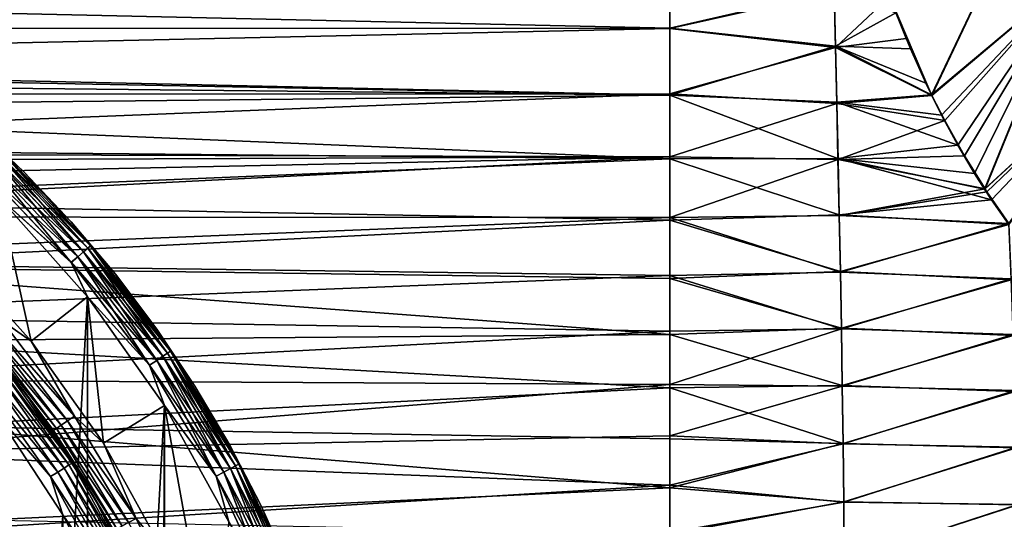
# Model space of a CAD drawing. Header units: millimetres. Extents: x -139 to 106, y -8 to 139.
# Tile 312 of 459: x 11.96 to 25.65, y 77.48 to 84.43. Entities that reach past the tile are written whole.
import ezdxf

# ---------------------------------------------------------------- set-up
doc = ezdxf.new("R2010")
doc.units = ezdxf.units.MM
doc.header["$LTSCALE"] = 53.842063
for name, color, linetype in [('28', 7, 'CONTINUOUS'), ('42', 7, 'CONTINUOUS'), ('497', 7, 'CONTINUOUS'), ('498', 7, 'CONTINUOUS'), ('499', 7, 'CONTINUOUS'), ('501', 7, 'CONTINUOUS'), ('502', 7, 'CONTINUOUS'), ('505', 7, 'CONTINUOUS'), ('507', 7, 'CONTINUOUS'), ('509', 7, 'CONTINUOUS'), ('511', 7, 'CONTINUOUS'), ('88', 7, 'CONTINUOUS'), ('89', 7, 'CONTINUOUS'), ('92', 7, 'CONTINUOUS')]:
    doc.layers.add(name, color=color, linetype=linetype)

msp = doc.modelspace()

# ---------------------------------------------------------------- linework, layer by layer
at = {"layer": '28', "color": 8, "linetype": 'CONTINUOUS'}
for points in [[(-21, 84.315, 20), (21, 85.258, 20), (-21, 85.288, 20), (-21, 84.315, 20)], [(21, 84.309, 20), (21, 85.258, 20), (-21, 84.315, 20), (21, 84.309, 20)], [(-21, 83.382, 20), (21, 84.309, 20), (-21, 84.315, 20), (-21, 83.382, 20)], [(21, 83.396, 20), (21, 84.309, 20), (-21, 83.382, 20), (21, 83.396, 20)], [(0.448, 82.58, 20), (21, 83.396, 20), (-21, 83.382, 20), (0.448, 82.58, 20)], [(21, 82.52, 20), (21, 83.396, 20), (0.448, 82.58, 20), (21, 82.52, 20)], [(1.867, 82.445, 20), (21, 82.52, 20), (0.448, 82.58, 20), (1.867, 82.445, 20)], [(3.265, 82.147, 20), (21, 82.52, 20), (1.867, 82.445, 20), (3.265, 82.147, 20)], [(4.618, 81.688, 20), (21, 82.52, 20), (3.265, 82.147, 20), (4.618, 81.688, 20)], [(21, 81.679, 20), (21, 82.52, 20), (4.618, 81.688, 20), (21, 81.679, 20)], [(5.909, 81.075, 20), (21, 81.679, 20), (4.618, 81.688, 20), (5.909, 81.075, 20)], [(21, 80.871, 20), (21, 81.679, 20), (5.909, 81.075, 20), (21, 80.871, 20)], [(7.12, 80.317, 20), (21, 80.871, 20), (5.909, 81.075, 20), (7.12, 80.317, 20)], [(21, 80.096, 20), (21, 80.871, 20), (7.12, 80.317, 20), (21, 80.096, 20)], [(8.235, 79.424, 20), (21, 80.096, 20), (7.12, 80.317, 20), (8.235, 79.424, 20)], [(21, 79.351, 20), (21, 80.096, 20), (8.235, 79.424, 20), (21, 79.351, 20)], [(9.239, 78.407, 20), (21, 79.351, 20), (8.235, 79.424, 20), (9.239, 78.407, 20)], [(21, 78.637, 20), (21, 79.351, 20), (9.239, 78.407, 20), (21, 78.637, 20)], [(21, 77.953, 20), (21, 78.637, 20), (9.239, 78.407, 20), (21, 77.953, 20)], [(10.119, 77.281, 20), (21, 77.953, 20), (9.239, 78.407, 20), (10.119, 77.281, 20)], [(21, 77.295, 20), (21, 77.953, 20), (10.119, 77.281, 20), (21, 77.295, 20)]]:
    msp.add_3dface(points, dxfattribs=at)
at = {"layer": '42', "color": 8, "linetype": 'CONTINUOUS'}
for points in [[(21, 84.314, -20), (-21, 85.256, -20), (21, 85.287, -20), (21, 84.314, -20)], [(-21, 84.308, -20), (-21, 85.256, -20), (21, 84.314, -20), (-21, 84.308, -20)], [(21, 83.381, -20), (-21, 84.308, -20), (21, 84.314, -20), (21, 83.381, -20)], [(0.802, 83.764, -20), (-21, 84.308, -20), (21, 83.381, -20), (0.802, 83.764, -20)], [(2.394, 83.574, -20), (0.802, 83.764, -20), (21, 83.381, -20), (2.394, 83.574, -20)], [(3.952, 83.197, -20), (2.394, 83.574, -20), (21, 83.381, -20), (3.952, 83.197, -20)], [(21, 82.492, -20), (3.952, 83.197, -20), (21, 83.381, -20), (21, 82.492, -20)], [(5.454, 82.637, -20), (3.952, 83.197, -20), (21, 82.492, -20), (5.454, 82.637, -20)], [(6.88, 81.903, -20), (5.454, 82.637, -20), (21, 82.492, -20), (6.88, 81.903, -20)], [(21, 81.641, -20), (6.88, 81.903, -20), (21, 82.492, -20), (21, 81.641, -20)], [(8.209, 81.006, -20), (6.88, 81.903, -20), (21, 81.641, -20), (8.209, 81.006, -20)], [(21, 80.826, -20), (8.209, 81.006, -20), (21, 81.641, -20), (21, 80.826, -20)], [(9.422, 79.956, -20), (8.209, 81.006, -20), (21, 80.049, -20), (9.422, 79.956, -20)], [(21, 80.049, -20), (8.209, 81.006, -20), (21, 80.826, -20), (21, 80.049, -20)], [(21, 79.305, -20), (9.422, 79.956, -20), (21, 80.049, -20), (21, 79.305, -20)], [(10.501, 78.772, -20), (9.422, 79.956, -20), (21, 79.305, -20), (10.501, 78.772, -20)], [(21, 78.595, -20), (10.501, 78.772, -20), (21, 79.305, -20), (21, 78.595, -20)], [(11.433, 77.466, -20), (10.501, 78.772, -20), (21, 77.917, -20), (11.433, 77.466, -20)], [(21, 77.917, -20), (10.501, 78.772, -20), (21, 78.595, -20), (21, 77.917, -20)], [(21, 77.269, -20), (11.433, 77.466, -20), (21, 77.917, -20), (21, 77.269, -20)]]:
    msp.add_3dface(points, dxfattribs=at)
at = {"layer": '497', "color": 7, "linetype": 'CONTINUOUS', "true_color": 0xe0f2ff}
for points in [[(12.557, 77.539, 98.908), (11.63, 61.628, 98.908), (11.63, 78.948, 98.908), (12.557, 77.539, 98.908)], [(12.557, 63.037, 98.908), (11.63, 61.628, 98.908), (12.557, 77.539, 98.908), (12.557, 63.037, 98.908)], [(13.314, 76.032, 98.908), (12.557, 63.037, 98.908), (12.557, 77.539, 98.908), (13.314, 76.032, 98.908)]]:
    msp.add_3dface(points, dxfattribs=at)
at = {"layer": '498', "color": 7, "linetype": 'CONTINUOUS', "true_color": 0xe0f2ff}
for points in [[(11.328, 82.964, 188.408), (12.021, 82.309, 188.408), (11.328, 82.964, 101.608), (11.328, 82.964, 188.408)], [(11.328, 82.964, 101.608), (12.021, 82.309, 188.408), (12.021, 82.309, 101.608), (11.328, 82.964, 101.608)], [(12.021, 82.309, 188.408), (12.676, 81.616, 188.408), (12.021, 82.309, 101.608), (12.021, 82.309, 188.408)], [(12.021, 82.309, 101.608), (12.676, 81.616, 188.408), (12.676, 81.616, 101.608), (12.021, 82.309, 101.608)], [(12.676, 81.616, 188.408), (13.291, 80.887, 188.408), (12.676, 81.616, 101.608), (12.676, 81.616, 188.408)], [(12.676, 81.616, 101.608), (13.291, 80.887, 188.408), (13.291, 80.887, 101.608), (12.676, 81.616, 101.608)], [(13.291, 80.887, 188.408), (13.865, 80.125, 188.408), (13.291, 80.887, 101.608), (13.291, 80.887, 188.408)], [(13.291, 80.887, 101.608), (13.865, 80.125, 188.408), (13.865, 80.125, 101.608), (13.291, 80.887, 101.608)], [(13.865, 80.125, 188.408), (14.394, 79.332, 188.408), (13.865, 80.125, 101.608), (13.865, 80.125, 188.408)], [(13.865, 80.125, 101.608), (14.394, 79.332, 188.408), (14.394, 79.332, 101.608), (13.865, 80.125, 101.608)], [(14.394, 79.332, 188.408), (14.879, 78.511, 188.408), (14.394, 79.332, 101.608), (14.394, 79.332, 188.408)], [(14.394, 79.332, 101.608), (14.879, 78.511, 188.408), (14.879, 78.511, 101.608), (14.394, 79.332, 101.608)], [(14.879, 78.511, 188.408), (15.316, 77.664, 188.408), (14.879, 78.511, 101.608), (14.879, 78.511, 188.408)], [(14.879, 78.511, 101.608), (15.316, 77.664, 188.408), (15.316, 77.664, 101.608), (14.879, 78.511, 101.608)], [(15.316, 77.664, 188.408), (15.706, 76.794, 188.408), (15.316, 77.664, 101.608), (15.316, 77.664, 188.408)], [(15.316, 77.664, 101.608), (15.706, 76.794, 188.408), (15.706, 76.794, 101.608), (15.316, 77.664, 101.608)]]:
    msp.add_3dface(points, dxfattribs=at)
at = {"layer": '499', "color": 7, "linetype": 'CONTINUOUS', "true_color": 0xe0f2ff}
for points in [[(12.903, 80.571, 188.908), (11.671, 81.952, 188.908), (11.671, 58.624, 188.908), (12.903, 80.571, 188.908)], [(12.904, 60.004, 188.908), (12.903, 80.571, 188.908), (11.671, 58.624, 188.908), (12.904, 60.004, 188.908)], [(13.974, 79.062, 188.908), (12.903, 80.571, 188.908), (12.904, 60.004, 188.908), (13.974, 79.062, 188.908)], [(13.974, 61.514, 188.908), (13.974, 79.062, 188.908), (12.904, 60.004, 188.908), (13.974, 61.514, 188.908)], [(14.868, 77.443, 188.908), (13.974, 79.062, 188.908), (13.974, 61.514, 188.908), (14.868, 77.443, 188.908)]]:
    msp.add_3dface(points, dxfattribs=at)
at = {"layer": '501', "color": 7, "linetype": 'CONTINUOUS', "true_color": 0xe0f2ff}
for points in [[(12.032, 79.245, 99.408), (10.911, 80.582, 99.408), (12.032, 79.245, 100.608), (12.032, 79.245, 99.408)], [(12.032, 79.245, 100.608), (10.911, 80.582, 99.408), (11.491, 79.93, 100.608), (12.032, 79.245, 100.608)], [(12.99, 77.788, 99.408), (12.032, 79.245, 99.408), (12.99, 77.788, 100.608), (12.99, 77.788, 99.408)], [(12.99, 77.788, 100.608), (12.032, 79.245, 99.408), (12.532, 78.531, 100.608), (12.99, 77.788, 100.608)], [(12.532, 78.531, 100.608), (12.032, 79.245, 99.408), (12.032, 79.245, 100.608), (12.532, 78.531, 100.608)], [(13.773, 76.229, 99.408), (12.99, 77.788, 99.408), (13.773, 76.229, 100.608), (13.773, 76.229, 99.408)], [(13.773, 76.229, 100.608), (12.99, 77.788, 99.408), (13.404, 77.02, 100.608), (13.773, 76.229, 100.608)], [(13.404, 77.02, 100.608), (12.99, 77.788, 99.408), (12.99, 77.788, 100.608), (13.404, 77.02, 100.608)]]:
    msp.add_3dface(points, dxfattribs=at)
at = {"layer": '502', "color": 7, "linetype": 'CONTINUOUS', "true_color": 0xe0f2ff}
for points in [[(10.958, 81.25, 101.108), (11.671, 81.952, 101.108), (12.117, 79.954, 101.108), (10.958, 81.25, 101.108)], [(11.671, 81.952, 101.108), (12.904, 80.571, 101.108), (12.117, 79.954, 101.108), (11.671, 81.952, 101.108)], [(12.117, 79.954, 101.108), (12.904, 80.571, 101.108), (13.123, 78.536, 101.108), (12.117, 79.954, 101.108)], [(12.904, 80.571, 101.108), (13.974, 79.062, 101.108), (13.123, 78.536, 101.108), (12.904, 80.571, 101.108)], [(13.123, 78.536, 101.108), (13.974, 79.062, 101.108), (13.964, 77.014, 101.108), (13.123, 78.536, 101.108)], [(13.964, 77.014, 101.108), (13.974, 79.062, 101.108), (14.63, 75.408, 101.108), (13.964, 77.014, 101.108)], [(13.974, 79.062, 101.108), (14.868, 77.443, 101.108), (14.63, 75.408, 101.108), (13.974, 79.062, 101.108)]]:
    msp.add_3dface(points, dxfattribs=at)
at = {"layer": '505', "color": 7, "linetype": 'CONTINUOUS', "true_color": 0xe0f2ff}
for points in [[(10.911, 80.582, 99.408), (12.032, 79.245, 99.408), (11.714, 79.63, 99.279), (10.911, 80.582, 99.408)], [(11.675, 79.599, 99.159), (12.644, 78.233, 99.159), (11.613, 79.549, 99.055), (11.675, 79.599, 99.159)], [(11.714, 79.63, 99.279), (12.687, 78.259, 99.279), (11.675, 79.599, 99.159), (11.714, 79.63, 99.279)], [(11.675, 79.599, 99.159), (12.687, 78.259, 99.279), (12.644, 78.233, 99.159), (11.675, 79.599, 99.159)], [(11.714, 79.63, 99.279), (12.032, 79.245, 99.408), (12.687, 78.259, 99.279), (11.714, 79.63, 99.279)], [(11.532, 79.484, 98.975), (12.489, 78.135, 98.975), (11.438, 79.409, 98.925), (11.532, 79.484, 98.975)], [(11.613, 79.549, 99.055), (12.577, 78.191, 99.055), (11.532, 79.484, 98.975), (11.613, 79.549, 99.055)], [(11.532, 79.484, 98.975), (12.577, 78.191, 99.055), (12.489, 78.135, 98.975), (11.532, 79.484, 98.975)], [(11.613, 79.549, 99.055), (12.644, 78.233, 99.159), (12.577, 78.191, 99.055), (11.613, 79.549, 99.055)], [(11.63, 78.948, 98.908), (11.438, 79.409, 98.925), (12.387, 78.071, 98.925), (11.63, 78.948, 98.908)], [(11.438, 79.409, 98.925), (12.489, 78.135, 98.975), (12.387, 78.071, 98.925), (11.438, 79.409, 98.925)], [(12.032, 79.245, 99.408), (12.99, 77.788, 99.408), (12.687, 78.259, 99.279), (12.032, 79.245, 99.408)], [(12.557, 77.539, 98.908), (11.63, 78.948, 98.908), (12.387, 78.071, 98.925), (12.557, 77.539, 98.908)], [(12.577, 78.191, 99.055), (13.383, 76.733, 99.055), (12.489, 78.135, 98.975), (12.577, 78.191, 99.055)], [(12.644, 78.233, 99.159), (13.454, 76.767, 99.159), (12.577, 78.191, 99.055), (12.644, 78.233, 99.159)], [(12.577, 78.191, 99.055), (13.454, 76.767, 99.159), (13.383, 76.733, 99.055), (12.577, 78.191, 99.055)], [(12.687, 78.259, 99.279), (13.499, 76.789, 99.279), (12.644, 78.233, 99.159), (12.687, 78.259, 99.279)], [(12.644, 78.233, 99.159), (13.499, 76.789, 99.279), (13.454, 76.767, 99.159), (12.644, 78.233, 99.159)], [(12.687, 78.259, 99.279), (12.99, 77.788, 99.408), (13.499, 76.789, 99.279), (12.687, 78.259, 99.279)], [(12.489, 78.135, 98.975), (13.289, 76.688, 98.975), (12.387, 78.071, 98.925), (12.489, 78.135, 98.975)], [(12.557, 77.539, 98.908), (12.387, 78.071, 98.925), (13.181, 76.635, 98.925), (12.557, 77.539, 98.908)], [(12.387, 78.071, 98.925), (13.289, 76.688, 98.975), (13.181, 76.635, 98.925), (12.387, 78.071, 98.925)], [(12.489, 78.135, 98.975), (13.383, 76.733, 99.055), (13.289, 76.688, 98.975), (12.489, 78.135, 98.975)], [(12.99, 77.788, 99.408), (13.773, 76.229, 99.408), (13.499, 76.789, 99.279), (12.99, 77.788, 99.408)], [(13.314, 76.032, 98.908), (12.557, 77.539, 98.908), (13.181, 76.635, 98.925), (13.314, 76.032, 98.908)]]:
    msp.add_3dface(points, dxfattribs=at)
at = {"layer": '507', "color": 7, "linetype": 'CONTINUOUS', "true_color": 0xe0f2ff}
for points in [[(10.958, 81.25, 101.108), (12.117, 79.954, 101.108), (11.715, 80.239, 101.091), (10.958, 81.25, 101.108)], [(11.623, 80.16, 101.041), (12.622, 78.846, 101.041), (11.544, 80.093, 100.962), (11.623, 80.16, 101.041)], [(11.715, 80.239, 101.091), (12.722, 78.914, 101.091), (11.623, 80.16, 101.041), (11.715, 80.239, 101.091)], [(11.623, 80.16, 101.041), (12.722, 78.914, 101.091), (12.622, 78.846, 101.041), (11.623, 80.16, 101.041)], [(11.715, 80.239, 101.091), (12.117, 79.954, 101.108), (12.722, 78.914, 101.091), (11.715, 80.239, 101.091)], [(11.483, 80.042, 100.858), (12.471, 78.743, 100.858), (11.445, 80.01, 100.737), (11.483, 80.042, 100.858)], [(11.491, 79.93, 100.608), (11.445, 80.01, 100.737), (12.429, 78.715, 100.737), (11.491, 79.93, 100.608)], [(11.445, 80.01, 100.737), (12.471, 78.743, 100.858), (12.429, 78.715, 100.737), (11.445, 80.01, 100.737)], [(11.544, 80.093, 100.962), (12.536, 78.788, 100.962), (11.483, 80.042, 100.858), (11.544, 80.093, 100.962)], [(11.483, 80.042, 100.858), (12.536, 78.788, 100.962), (12.471, 78.743, 100.858), (11.483, 80.042, 100.858)], [(11.544, 80.093, 100.962), (12.622, 78.846, 101.041), (12.536, 78.788, 100.962), (11.544, 80.093, 100.962)], [(12.032, 79.245, 100.608), (11.491, 79.93, 100.608), (12.429, 78.715, 100.737), (12.032, 79.245, 100.608)], [(12.117, 79.954, 101.108), (13.123, 78.536, 101.108), (12.722, 78.914, 101.091), (12.117, 79.954, 101.108)], [(12.532, 78.531, 100.608), (12.032, 79.245, 100.608), (12.429, 78.715, 100.737), (12.532, 78.531, 100.608)], [(12.722, 78.914, 101.091), (13.58, 77.488, 101.091), (12.622, 78.846, 101.041), (12.722, 78.914, 101.091)], [(12.722, 78.914, 101.091), (13.123, 78.536, 101.108), (13.58, 77.488, 101.091), (12.722, 78.914, 101.091)], [(12.471, 78.743, 100.858), (13.312, 77.345, 100.858), (12.429, 78.715, 100.737), (12.471, 78.743, 100.858)], [(12.536, 78.788, 100.962), (13.382, 77.383, 100.962), (12.471, 78.743, 100.858), (12.536, 78.788, 100.962)], [(12.471, 78.743, 100.858), (13.382, 77.383, 100.962), (13.312, 77.345, 100.858), (12.471, 78.743, 100.858)], [(12.622, 78.846, 101.041), (13.473, 77.431, 101.041), (12.536, 78.788, 100.962), (12.622, 78.846, 101.041)], [(12.536, 78.788, 100.962), (13.473, 77.431, 101.041), (13.382, 77.383, 100.962), (12.536, 78.788, 100.962)], [(12.622, 78.846, 101.041), (13.58, 77.488, 101.091), (13.473, 77.431, 101.041), (12.622, 78.846, 101.041)], [(12.532, 78.531, 100.608), (12.429, 78.715, 100.737), (13.268, 77.322, 100.737), (12.532, 78.531, 100.608)], [(12.429, 78.715, 100.737), (13.312, 77.345, 100.858), (13.268, 77.322, 100.737), (12.429, 78.715, 100.737)], [(12.99, 77.788, 100.608), (12.532, 78.531, 100.608), (13.268, 77.322, 100.737), (12.99, 77.788, 100.608)], [(13.123, 78.536, 101.108), (13.964, 77.014, 101.108), (13.58, 77.488, 101.091), (13.123, 78.536, 101.108)], [(13.404, 77.02, 100.608), (12.99, 77.788, 100.608), (13.268, 77.322, 100.737), (13.404, 77.02, 100.608)], [(13.58, 77.488, 101.091), (14.279, 75.977, 101.091), (13.473, 77.431, 101.041), (13.58, 77.488, 101.091)], [(13.58, 77.488, 101.091), (13.964, 77.014, 101.108), (14.279, 75.977, 101.091), (13.58, 77.488, 101.091)]]:
    msp.add_3dface(points, dxfattribs=at)
at = {"layer": '509', "color": 7, "linetype": 'CONTINUOUS', "true_color": 0xe0f2ff}
for points in [[(11.328, 82.964, 101.608), (12.021, 82.309, 101.608), (11.679, 82.618, 101.479), (11.328, 82.964, 101.608)], [(11.645, 82.581, 101.359), (12.906, 81.25, 101.359), (11.59, 82.524, 101.255), (11.645, 82.581, 101.359)], [(11.679, 82.618, 101.479), (12.944, 81.283, 101.479), (11.645, 82.581, 101.359), (11.679, 82.618, 101.479)], [(11.645, 82.581, 101.359), (12.944, 81.283, 101.479), (12.906, 81.25, 101.359), (11.645, 82.581, 101.359)], [(12.021, 82.309, 101.608), (12.676, 81.616, 101.608), (11.679, 82.618, 101.479), (12.021, 82.309, 101.608)], [(11.679, 82.618, 101.479), (12.676, 81.616, 101.608), (12.944, 81.283, 101.479), (11.679, 82.618, 101.479)], [(11.519, 82.448, 101.175), (12.766, 81.132, 101.175), (11.436, 82.361, 101.125), (11.519, 82.448, 101.175)], [(11.59, 82.524, 101.255), (12.845, 81.199, 101.255), (11.519, 82.448, 101.175), (11.59, 82.524, 101.255)], [(11.519, 82.448, 101.175), (12.845, 81.199, 101.255), (12.766, 81.132, 101.175), (11.519, 82.448, 101.175)], [(11.59, 82.524, 101.255), (12.906, 81.25, 101.359), (12.845, 81.199, 101.255), (11.59, 82.524, 101.255)], [(11.671, 81.952, 101.108), (11.436, 82.361, 101.125), (12.674, 81.054, 101.125), (11.671, 81.952, 101.108)], [(11.436, 82.361, 101.125), (12.766, 81.132, 101.175), (12.674, 81.054, 101.125), (11.436, 82.361, 101.125)], [(12.904, 80.571, 101.108), (11.671, 81.952, 101.108), (12.674, 81.054, 101.125), (12.904, 80.571, 101.108)], [(12.676, 81.616, 101.608), (13.291, 80.887, 101.608), (12.944, 81.283, 101.479), (12.676, 81.616, 101.608)], [(12.906, 81.25, 101.359), (14.015, 79.791, 101.359), (12.845, 81.199, 101.255), (12.906, 81.25, 101.359)], [(12.944, 81.283, 101.479), (14.057, 79.819, 101.479), (12.906, 81.25, 101.359), (12.944, 81.283, 101.479)], [(12.906, 81.25, 101.359), (14.057, 79.819, 101.479), (14.015, 79.791, 101.359), (12.906, 81.25, 101.359)], [(13.291, 80.887, 101.608), (13.865, 80.125, 101.608), (12.944, 81.283, 101.479), (13.291, 80.887, 101.608)], [(12.944, 81.283, 101.479), (13.865, 80.125, 101.608), (14.057, 79.819, 101.479), (12.944, 81.283, 101.479)], [(12.766, 81.132, 101.175), (13.864, 79.688, 101.175), (12.674, 81.054, 101.125), (12.766, 81.132, 101.175)], [(12.845, 81.199, 101.255), (13.95, 79.746, 101.255), (12.766, 81.132, 101.175), (12.845, 81.199, 101.255)], [(12.766, 81.132, 101.175), (13.95, 79.746, 101.255), (13.864, 79.688, 101.175), (12.766, 81.132, 101.175)], [(12.845, 81.199, 101.255), (14.015, 79.791, 101.359), (13.95, 79.746, 101.255), (12.845, 81.199, 101.255)], [(12.904, 80.571, 101.108), (12.674, 81.054, 101.125), (13.764, 79.62, 101.125), (12.904, 80.571, 101.108)], [(12.674, 81.054, 101.125), (13.864, 79.688, 101.175), (13.764, 79.62, 101.125), (12.674, 81.054, 101.125)], [(13.974, 79.062, 101.108), (12.904, 80.571, 101.108), (13.764, 79.62, 101.125), (13.974, 79.062, 101.108)], [(13.865, 80.125, 101.608), (14.394, 79.332, 101.608), (14.057, 79.819, 101.479), (13.865, 80.125, 101.608)], [(13.95, 79.746, 101.255), (14.89, 78.182, 101.255), (13.864, 79.688, 101.175), (13.95, 79.746, 101.255)], [(14.015, 79.791, 101.359), (14.961, 78.22, 101.359), (13.95, 79.746, 101.255), (14.015, 79.791, 101.359)], [(13.95, 79.746, 101.255), (14.961, 78.22, 101.359), (14.89, 78.182, 101.255), (13.95, 79.746, 101.255)], [(14.057, 79.819, 101.479), (15.005, 78.243, 101.479), (14.015, 79.791, 101.359), (14.057, 79.819, 101.479)], [(14.015, 79.791, 101.359), (15.005, 78.243, 101.479), (14.961, 78.22, 101.359), (14.015, 79.791, 101.359)], [(14.394, 79.332, 101.608), (14.879, 78.511, 101.608), (14.057, 79.819, 101.479), (14.394, 79.332, 101.608)], [(14.057, 79.819, 101.479), (14.879, 78.511, 101.608), (15.005, 78.243, 101.479), (14.057, 79.819, 101.479)], [(13.864, 79.688, 101.175), (14.799, 78.134, 101.175), (13.764, 79.62, 101.125), (13.864, 79.688, 101.175)], [(13.974, 79.062, 101.108), (13.764, 79.62, 101.125), (14.692, 78.077, 101.125), (13.974, 79.062, 101.108)], [(13.764, 79.62, 101.125), (14.799, 78.134, 101.175), (14.692, 78.077, 101.125), (13.764, 79.62, 101.125)], [(13.864, 79.688, 101.175), (14.89, 78.182, 101.255), (14.799, 78.134, 101.175), (13.864, 79.688, 101.175)], [(14.868, 77.443, 101.108), (13.974, 79.062, 101.108), (14.692, 78.077, 101.125), (14.868, 77.443, 101.108)], [(14.879, 78.511, 101.608), (15.316, 77.664, 101.608), (15.005, 78.243, 101.479), (14.879, 78.511, 101.608)], [(14.961, 78.22, 101.359), (15.731, 76.556, 101.359), (14.89, 78.182, 101.255), (14.961, 78.22, 101.359)], [(15.005, 78.243, 101.479), (15.777, 76.574, 101.479), (14.961, 78.22, 101.359), (15.005, 78.243, 101.479)], [(14.961, 78.22, 101.359), (15.777, 76.574, 101.479), (15.731, 76.556, 101.359), (14.961, 78.22, 101.359)], [(15.316, 77.664, 101.608), (15.706, 76.794, 101.608), (15.005, 78.243, 101.479), (15.316, 77.664, 101.608)], [(15.005, 78.243, 101.479), (15.706, 76.794, 101.608), (15.777, 76.574, 101.479), (15.005, 78.243, 101.479)], [(14.799, 78.134, 101.175), (15.56, 76.488, 101.175), (14.692, 78.077, 101.125), (14.799, 78.134, 101.175)], [(14.868, 77.443, 101.108), (14.692, 78.077, 101.125), (15.448, 76.443, 101.125), (14.868, 77.443, 101.108)], [(14.692, 78.077, 101.125), (15.56, 76.488, 101.175), (15.448, 76.443, 101.125), (14.692, 78.077, 101.125)], [(14.89, 78.182, 101.255), (15.657, 76.526, 101.255), (14.799, 78.134, 101.175), (14.89, 78.182, 101.255)], [(14.799, 78.134, 101.175), (15.657, 76.526, 101.255), (15.56, 76.488, 101.175), (14.799, 78.134, 101.175)], [(14.89, 78.182, 101.255), (15.731, 76.556, 101.359), (15.657, 76.526, 101.255), (14.89, 78.182, 101.255)]]:
    msp.add_3dface(points, dxfattribs=at)
at = {"layer": '511', "color": 7, "linetype": 'CONTINUOUS', "true_color": 0xe0f2ff}
for points in [[(12.021, 82.309, 188.408), (11.328, 82.964, 188.408), (11.679, 82.617, 188.538), (12.021, 82.309, 188.408)], [(11.59, 82.523, 188.762), (12.845, 81.199, 188.762), (11.645, 82.581, 188.658), (11.59, 82.523, 188.762)], [(11.645, 82.581, 188.658), (12.906, 81.25, 188.658), (11.679, 82.617, 188.538), (11.645, 82.581, 188.658)], [(11.645, 82.581, 188.658), (12.845, 81.199, 188.762), (12.906, 81.25, 188.658), (11.645, 82.581, 188.658)], [(12.021, 82.309, 188.408), (11.679, 82.617, 188.538), (12.944, 81.282, 188.538), (12.021, 82.309, 188.408)], [(11.679, 82.617, 188.538), (12.906, 81.25, 188.658), (12.944, 81.282, 188.538), (11.679, 82.617, 188.538)], [(11.436, 82.36, 188.891), (12.674, 81.053, 188.891), (11.519, 82.448, 188.841), (11.436, 82.36, 188.891)], [(11.519, 82.448, 188.841), (12.766, 81.131, 188.841), (11.59, 82.523, 188.762), (11.519, 82.448, 188.841)], [(11.519, 82.448, 188.841), (12.674, 81.053, 188.891), (12.766, 81.131, 188.841), (11.519, 82.448, 188.841)], [(11.59, 82.523, 188.762), (12.766, 81.131, 188.841), (12.845, 81.199, 188.762), (11.59, 82.523, 188.762)], [(11.436, 82.36, 188.891), (11.671, 81.952, 188.908), (12.674, 81.053, 188.891), (11.436, 82.36, 188.891)], [(12.676, 81.616, 188.408), (12.021, 82.309, 188.408), (12.944, 81.282, 188.538), (12.676, 81.616, 188.408)], [(11.671, 81.952, 188.908), (12.903, 80.571, 188.908), (12.674, 81.053, 188.891), (11.671, 81.952, 188.908)], [(13.291, 80.887, 188.408), (12.676, 81.616, 188.408), (12.944, 81.282, 188.538), (13.291, 80.887, 188.408)], [(12.845, 81.199, 188.762), (13.949, 79.746, 188.762), (12.906, 81.25, 188.658), (12.845, 81.199, 188.762)], [(12.906, 81.25, 188.658), (14.015, 79.79, 188.658), (12.944, 81.282, 188.538), (12.906, 81.25, 188.658)], [(12.906, 81.25, 188.658), (13.949, 79.746, 188.762), (14.015, 79.79, 188.658), (12.906, 81.25, 188.658)], [(13.291, 80.887, 188.408), (12.944, 81.282, 188.538), (14.057, 79.819, 188.538), (13.291, 80.887, 188.408)], [(12.944, 81.282, 188.538), (14.015, 79.79, 188.658), (14.057, 79.819, 188.538), (12.944, 81.282, 188.538)], [(12.674, 81.053, 188.891), (13.764, 79.62, 188.891), (12.766, 81.131, 188.841), (12.674, 81.053, 188.891)], [(12.766, 81.131, 188.841), (13.864, 79.688, 188.841), (12.845, 81.199, 188.762), (12.766, 81.131, 188.841)], [(12.766, 81.131, 188.841), (13.764, 79.62, 188.891), (13.864, 79.688, 188.841), (12.766, 81.131, 188.841)], [(12.845, 81.199, 188.762), (13.864, 79.688, 188.841), (13.949, 79.746, 188.762), (12.845, 81.199, 188.762)], [(12.674, 81.053, 188.891), (12.903, 80.571, 188.908), (13.764, 79.62, 188.891), (12.674, 81.053, 188.891)], [(13.865, 80.125, 188.408), (13.291, 80.887, 188.408), (14.057, 79.819, 188.538), (13.865, 80.125, 188.408)], [(12.903, 80.571, 188.908), (13.974, 79.062, 188.908), (13.764, 79.62, 188.891), (12.903, 80.571, 188.908)], [(14.394, 79.332, 188.408), (13.865, 80.125, 188.408), (14.057, 79.819, 188.538), (14.394, 79.332, 188.408)], [(13.864, 79.688, 188.841), (14.799, 78.134, 188.841), (13.949, 79.746, 188.762), (13.864, 79.688, 188.841)], [(13.949, 79.746, 188.762), (14.89, 78.182, 188.762), (14.015, 79.79, 188.658), (13.949, 79.746, 188.762)], [(13.949, 79.746, 188.762), (14.799, 78.134, 188.841), (14.89, 78.182, 188.762), (13.949, 79.746, 188.762)], [(14.015, 79.79, 188.658), (14.96, 78.219, 188.658), (14.057, 79.819, 188.538), (14.015, 79.79, 188.658)], [(14.015, 79.79, 188.658), (14.89, 78.182, 188.762), (14.96, 78.219, 188.658), (14.015, 79.79, 188.658)], [(14.394, 79.332, 188.408), (14.057, 79.819, 188.538), (15.005, 78.243, 188.538), (14.394, 79.332, 188.408)], [(14.057, 79.819, 188.538), (14.96, 78.219, 188.658), (15.005, 78.243, 188.538), (14.057, 79.819, 188.538)], [(13.764, 79.62, 188.891), (14.692, 78.077, 188.891), (13.864, 79.688, 188.841), (13.764, 79.62, 188.891)], [(13.764, 79.62, 188.891), (13.974, 79.062, 188.908), (14.692, 78.077, 188.891), (13.764, 79.62, 188.891)], [(13.864, 79.688, 188.841), (14.692, 78.077, 188.891), (14.799, 78.134, 188.841), (13.864, 79.688, 188.841)], [(14.879, 78.511, 188.408), (14.394, 79.332, 188.408), (15.005, 78.243, 188.538), (14.879, 78.511, 188.408)], [(13.974, 79.062, 188.908), (14.868, 77.443, 188.908), (14.692, 78.077, 188.891), (13.974, 79.062, 188.908)], [(15.316, 77.664, 188.408), (14.879, 78.511, 188.408), (15.005, 78.243, 188.538), (15.316, 77.664, 188.408)], [(14.89, 78.182, 188.762), (15.656, 76.526, 188.762), (14.96, 78.219, 188.658), (14.89, 78.182, 188.762)], [(14.96, 78.219, 188.658), (15.73, 76.555, 188.658), (15.005, 78.243, 188.538), (14.96, 78.219, 188.658)], [(14.96, 78.219, 188.658), (15.656, 76.526, 188.762), (15.73, 76.555, 188.658), (14.96, 78.219, 188.658)], [(15.316, 77.664, 188.408), (15.005, 78.243, 188.538), (15.777, 76.574, 188.538), (15.316, 77.664, 188.408)], [(15.005, 78.243, 188.538), (15.73, 76.555, 188.658), (15.777, 76.574, 188.538), (15.005, 78.243, 188.538)], [(14.692, 78.077, 188.891), (15.448, 76.443, 188.891), (14.799, 78.134, 188.841), (14.692, 78.077, 188.891)], [(14.692, 78.077, 188.891), (14.868, 77.443, 188.908), (15.448, 76.443, 188.891), (14.692, 78.077, 188.891)], [(14.799, 78.134, 188.841), (15.56, 76.488, 188.841), (14.89, 78.182, 188.762), (14.799, 78.134, 188.841)], [(14.799, 78.134, 188.841), (15.448, 76.443, 188.891), (15.56, 76.488, 188.841), (14.799, 78.134, 188.841)], [(14.89, 78.182, 188.762), (15.56, 76.488, 188.841), (15.656, 76.526, 188.762), (14.89, 78.182, 188.762)], [(15.706, 76.794, 188.408), (15.316, 77.664, 188.408), (15.777, 76.574, 188.538), (15.706, 76.794, 188.408)]]:
    msp.add_3dface(points, dxfattribs=at)
at = {"layer": '88', "color": 8, "linetype": 'CONTINUOUS'}
for points in [[(24.052, 84.772, -19.923), (26.022, 86.287, -19.72), (24.639, 83.382, -19.918), (24.052, 84.772, -19.923)], [(26.019, 86.285, 19.72), (24.054, 84.755, 19.923), (24.646, 83.375, 19.918), (26.019, 86.285, 19.72)], [(24.639, 83.382, -19.918), (26.022, 86.287, -19.72), (26.577, 85.014, -19.719), (24.639, 83.382, -19.918)], [(26.58, 85.016, 19.719), (26.019, 86.285, 19.72), (24.646, 83.375, 19.918), (26.58, 85.016, 19.719)], [(24.639, 83.382, -19.918), (26.577, 85.014, -19.719), (24.78, 83.102, -19.918), (24.639, 83.382, -19.918)], [(26.58, 85.016, 19.719), (24.646, 83.375, 19.918), (24.824, 83.027, 19.917), (26.58, 85.016, 19.719)], [(24.78, 83.102, -19.918), (26.577, 85.014, -19.719), (25.006, 82.683, -19.917), (24.78, 83.102, -19.918)], [(26.58, 85.016, 19.719), (24.824, 83.027, 19.917), (25.099, 82.536, 19.917), (26.58, 85.016, 19.719)], [(25.006, 82.683, -19.917), (26.577, 85.014, -19.719), (25.239, 82.29, -19.917), (25.006, 82.683, -19.917)], [(25.384, 82.076, 19.917), (26.58, 85.016, 19.719), (25.099, 82.536, 19.917), (25.384, 82.076, 19.917)], [(25.239, 82.29, -19.917), (26.577, 85.014, -19.719), (25.378, 82.071, -19.917), (25.239, 82.29, -19.917)], [(25.378, 82.071, -19.917), (26.577, 85.014, -19.719), (27.267, 83.813, -19.721), (25.378, 82.071, -19.917)], [(27.273, 83.818, 19.72), (26.58, 85.016, 19.719), (25.384, 82.076, 19.917), (27.273, 83.818, 19.72)], [(24.144, 84.527, -19.922), (24.052, 84.772, -19.923), (24.56, 83.548, -19.919), (24.144, 84.527, -19.922)], [(24.56, 83.548, -19.919), (24.052, 84.772, -19.923), (24.639, 83.382, -19.918), (24.56, 83.548, -19.919)], [(24.054, 84.755, 19.923), (24.286, 84.166, 19.921), (24.646, 83.375, 19.918), (24.054, 84.755, 19.923)], [(24.347, 84.023, -19.92), (24.144, 84.527, -19.922), (24.56, 83.548, -19.919), (24.347, 84.023, -19.92)], [(25.378, 82.071, -19.917), (27.267, 83.813, -19.721), (25.476, 81.922, -19.917), (25.378, 82.071, -19.917)], [(27.273, 83.818, 19.72), (25.384, 82.076, 19.917), (25.411, 82.036, 19.917), (27.273, 83.818, 19.72)], [(27.273, 83.818, 19.72), (25.411, 82.036, 19.917), (25.715, 81.596, 19.917), (27.273, 83.818, 19.72)], [(25.476, 81.922, -19.917), (27.267, 83.813, -19.721), (25.715, 81.579, -19.918), (25.476, 81.922, -19.917)]]:
    msp.add_3dface(points, dxfattribs=at)
at = {"layer": '89', "color": 8, "linetype": 'CONTINUOUS'}
for points in [[(21, 85.258, 20), (21, 84.309, 20), (23.285, 84.821, 19.956), (21, 85.258, 20)], [(21, 84.309, 20), (23.304, 84.043, 19.962), (23.285, 84.821, 19.956), (21, 84.309, 20)], [(23.304, 84.043, 19.962), (24.054, 84.755, 19.923), (23.285, 84.821, 19.956), (23.304, 84.043, 19.962)], [(24.286, 84.166, 19.921), (24.054, 84.755, 19.923), (23.304, 84.043, 19.962), (24.286, 84.166, 19.921)], [(21, 84.309, 20), (21, 83.396, 20), (23.304, 84.043, 19.962), (21, 84.309, 20)], [(24.646, 83.375, 19.918), (24.286, 84.166, 19.921), (23.304, 84.043, 19.962), (24.646, 83.375, 19.918)], [(21, 83.396, 20), (23.322, 83.265, 19.968), (23.304, 84.043, 19.962), (21, 83.396, 20)], [(23.322, 83.265, 19.968), (24.646, 83.375, 19.918), (23.304, 84.043, 19.962), (23.322, 83.265, 19.968)], [(21, 83.396, 20), (21, 82.52, 20), (23.322, 83.265, 19.968), (21, 83.396, 20)], [(21, 82.52, 20), (23.34, 82.485, 19.973), (23.322, 83.265, 19.968), (21, 82.52, 20)], [(24.824, 83.027, 19.917), (24.646, 83.375, 19.918), (23.322, 83.265, 19.968), (24.824, 83.027, 19.917)], [(23.34, 82.485, 19.973), (24.824, 83.027, 19.917), (23.322, 83.265, 19.968), (23.34, 82.485, 19.973)], [(25.099, 82.536, 19.917), (24.824, 83.027, 19.917), (23.34, 82.485, 19.973), (25.099, 82.536, 19.917)], [(21, 82.52, 20), (21, 81.679, 20), (23.34, 82.485, 19.973), (21, 82.52, 20)], [(21, 81.679, 20), (23.356, 81.703, 19.979), (23.34, 82.485, 19.973), (21, 81.679, 20)], [(25.384, 82.076, 19.917), (25.099, 82.536, 19.917), (23.34, 82.485, 19.973), (25.384, 82.076, 19.917)], [(23.356, 81.703, 19.979), (25.384, 82.076, 19.917), (23.34, 82.485, 19.973), (23.356, 81.703, 19.979)], [(25.411, 82.036, 19.917), (25.384, 82.076, 19.917), (23.356, 81.703, 19.979), (25.411, 82.036, 19.917)], [(25.715, 81.596, 19.917), (25.411, 82.036, 19.917), (23.356, 81.703, 19.979), (25.715, 81.596, 19.917)], [(21, 81.679, 20), (23.372, 80.917, 19.984), (23.356, 81.703, 19.979), (21, 81.679, 20)], [(21, 81.679, 20), (21, 80.871, 20), (23.372, 80.917, 19.984), (21, 81.679, 20)], [(23.372, 80.917, 19.984), (25.715, 81.596, 19.917), (23.356, 81.703, 19.979), (23.372, 80.917, 19.984)], [(25.747, 80.825, 19.936), (25.715, 81.596, 19.917), (23.372, 80.917, 19.984), (25.747, 80.825, 19.936)], [(21, 80.871, 20), (23.387, 80.126, 19.988), (23.372, 80.917, 19.984), (21, 80.871, 20)], [(21, 80.871, 20), (21, 80.096, 20), (23.387, 80.126, 19.988), (21, 80.871, 20)], [(23.387, 80.126, 19.988), (25.747, 80.825, 19.936), (23.372, 80.917, 19.984), (23.387, 80.126, 19.988)], [(25.775, 80.05, 19.954), (25.747, 80.825, 19.936), (23.387, 80.126, 19.988), (25.775, 80.05, 19.954)], [(21, 80.096, 20), (21, 79.351, 20), (23.387, 80.126, 19.988), (21, 80.096, 20)], [(21, 79.351, 20), (23.399, 79.33, 19.992), (23.387, 80.126, 19.988), (21, 79.351, 20)], [(23.399, 79.33, 19.992), (25.775, 80.05, 19.954), (23.387, 80.126, 19.988), (23.399, 79.33, 19.992)], [(25.801, 79.268, 19.969), (25.775, 80.05, 19.954), (23.399, 79.33, 19.992), (25.801, 79.268, 19.969)], [(21, 79.351, 20), (21, 78.637, 20), (23.399, 79.33, 19.992), (21, 79.351, 20)], [(21, 78.637, 20), (23.41, 78.527, 19.995), (23.399, 79.33, 19.992), (21, 78.637, 20)], [(23.41, 78.527, 19.995), (25.801, 79.268, 19.969), (23.399, 79.33, 19.992), (23.41, 78.527, 19.995)], [(25.822, 78.48, 19.982), (25.801, 79.268, 19.969), (23.41, 78.527, 19.995), (25.822, 78.48, 19.982)], [(21, 78.637, 20), (21, 77.953, 20), (23.41, 78.527, 19.995), (21, 78.637, 20)], [(21, 77.953, 20), (23.418, 77.715, 19.998), (23.41, 78.527, 19.995), (21, 77.953, 20)], [(23.418, 77.715, 19.998), (25.822, 78.48, 19.982), (23.41, 78.527, 19.995), (23.418, 77.715, 19.998)], [(25.838, 77.684, 19.992), (25.822, 78.48, 19.982), (23.418, 77.715, 19.998), (25.838, 77.684, 19.992)], [(21, 77.953, 20), (21, 77.295, 20), (23.418, 77.715, 19.998), (21, 77.953, 20)], [(21, 77.295, 20), (23.423, 76.894, 19.999), (23.418, 77.715, 19.998), (21, 77.295, 20)], [(23.423, 76.894, 19.999), (25.838, 77.684, 19.992), (23.418, 77.715, 19.998), (23.423, 76.894, 19.999)], [(25.848, 76.879, 19.998), (25.838, 77.684, 19.992), (23.423, 76.894, 19.999), (25.848, 76.879, 19.998)]]:
    msp.add_3dface(points, dxfattribs=at)
at = {"layer": '92', "color": 8, "linetype": 'CONTINUOUS'}
for points in [[(21, 84.314, -20), (21, 85.287, -20), (23.285, 84.839, -19.956), (21, 84.314, -20)], [(23.303, 84.06, -19.962), (21, 84.314, -20), (23.285, 84.839, -19.956), (23.303, 84.06, -19.962)], [(24.144, 84.527, -19.922), (23.303, 84.06, -19.962), (23.285, 84.839, -19.956), (24.144, 84.527, -19.922)], [(24.144, 84.527, -19.922), (24.347, 84.023, -19.92), (23.303, 84.06, -19.962), (24.144, 84.527, -19.922)], [(21, 83.381, -20), (21, 84.314, -20), (23.303, 84.06, -19.962), (21, 83.381, -20)], [(23.321, 83.28, -19.968), (21, 83.381, -20), (23.303, 84.06, -19.962), (23.321, 83.28, -19.968)], [(24.347, 84.023, -19.92), (24.56, 83.548, -19.919), (23.303, 84.06, -19.962), (24.347, 84.023, -19.92)], [(24.56, 83.548, -19.919), (24.639, 83.382, -19.918), (23.303, 84.06, -19.962), (24.56, 83.548, -19.919)], [(24.639, 83.382, -19.918), (23.321, 83.28, -19.968), (23.303, 84.06, -19.962), (24.639, 83.382, -19.918)], [(21, 82.492, -20), (21, 83.381, -20), (23.339, 82.499, -19.973), (21, 82.492, -20)], [(23.339, 82.499, -19.973), (21, 83.381, -20), (23.321, 83.28, -19.968), (23.339, 82.499, -19.973)], [(24.639, 83.382, -19.918), (24.78, 83.102, -19.918), (23.321, 83.28, -19.968), (24.639, 83.382, -19.918)], [(24.78, 83.102, -19.918), (25.006, 82.683, -19.917), (23.321, 83.28, -19.968), (24.78, 83.102, -19.918)], [(25.006, 82.683, -19.917), (23.339, 82.499, -19.973), (23.321, 83.28, -19.968), (25.006, 82.683, -19.917)], [(25.006, 82.683, -19.917), (25.239, 82.29, -19.917), (23.339, 82.499, -19.973), (25.006, 82.683, -19.917)], [(23.356, 81.715, -19.978), (21, 82.492, -20), (23.339, 82.499, -19.973), (23.356, 81.715, -19.978)], [(21, 81.641, -20), (21, 82.492, -20), (23.356, 81.715, -19.978), (21, 81.641, -20)], [(25.239, 82.29, -19.917), (25.378, 82.071, -19.917), (23.339, 82.499, -19.973), (25.239, 82.29, -19.917)], [(25.378, 82.071, -19.917), (25.476, 81.922, -19.917), (23.339, 82.499, -19.973), (25.378, 82.071, -19.917)], [(25.476, 81.922, -19.917), (23.356, 81.715, -19.978), (23.339, 82.499, -19.973), (25.476, 81.922, -19.917)], [(25.476, 81.922, -19.917), (25.715, 81.579, -19.918), (23.356, 81.715, -19.978), (25.476, 81.922, -19.917)], [(23.372, 80.927, -19.983), (21, 81.641, -20), (23.356, 81.715, -19.978), (23.372, 80.927, -19.983)], [(21, 80.826, -20), (21, 81.641, -20), (23.372, 80.927, -19.983), (21, 80.826, -20)], [(25.715, 81.579, -19.918), (23.372, 80.927, -19.983), (23.356, 81.715, -19.978), (25.715, 81.579, -19.918)], [(23.372, 80.927, -19.983), (25.715, 81.579, -19.918), (25.747, 80.811, -19.937), (23.372, 80.927, -19.983)], [(23.386, 80.135, -19.988), (21, 80.826, -20), (23.372, 80.927, -19.983), (23.386, 80.135, -19.988)], [(21, 80.049, -20), (21, 80.826, -20), (23.386, 80.135, -19.988), (21, 80.049, -20)], [(23.386, 80.135, -19.988), (23.372, 80.927, -19.983), (25.747, 80.811, -19.937), (23.386, 80.135, -19.988)], [(25.776, 80.037, -19.954), (23.386, 80.135, -19.988), (25.747, 80.811, -19.937), (25.776, 80.037, -19.954)], [(23.399, 79.337, -19.992), (21, 80.049, -20), (23.386, 80.135, -19.988), (23.399, 79.337, -19.992)], [(23.399, 79.337, -19.992), (23.386, 80.135, -19.988), (25.776, 80.037, -19.954), (23.399, 79.337, -19.992)], [(21, 79.305, -20), (21, 80.049, -20), (23.399, 79.337, -19.992), (21, 79.305, -20)], [(25.801, 79.258, -19.969), (23.399, 79.337, -19.992), (25.776, 80.037, -19.954), (25.801, 79.258, -19.969)], [(23.41, 78.532, -19.995), (21, 79.305, -20), (23.399, 79.337, -19.992), (23.41, 78.532, -19.995)], [(21, 78.595, -20), (21, 79.305, -20), (23.41, 78.532, -19.995), (21, 78.595, -20)], [(23.41, 78.532, -19.995), (23.399, 79.337, -19.992), (25.801, 79.258, -19.969), (23.41, 78.532, -19.995)], [(25.822, 78.473, -19.982), (23.41, 78.532, -19.995), (25.801, 79.258, -19.969), (25.822, 78.473, -19.982)], [(21, 77.917, -20), (21, 78.595, -20), (23.41, 78.532, -19.995), (21, 77.917, -20)], [(23.418, 77.719, -19.998), (21, 77.917, -20), (23.41, 78.532, -19.995), (23.418, 77.719, -19.998)], [(23.418, 77.719, -19.998), (23.41, 78.532, -19.995), (25.822, 78.473, -19.982), (23.418, 77.719, -19.998)], [(25.838, 77.679, -19.992), (23.418, 77.719, -19.998), (25.822, 78.473, -19.982), (25.838, 77.679, -19.992)], [(21, 77.269, -20), (21, 77.917, -20), (23.418, 77.719, -19.998), (21, 77.269, -20)], [(23.423, 76.896, -19.999), (21, 77.269, -20), (23.418, 77.719, -19.998), (23.423, 76.896, -19.999)], [(23.423, 76.896, -19.999), (23.418, 77.719, -19.998), (25.838, 77.679, -19.992), (23.423, 76.896, -19.999)], [(25.848, 76.876, -19.998), (23.423, 76.896, -19.999), (25.838, 77.679, -19.992), (25.848, 76.876, -19.998)]]:
    msp.add_3dface(points, dxfattribs=at)

doc.saveas('drawing.dxf')
